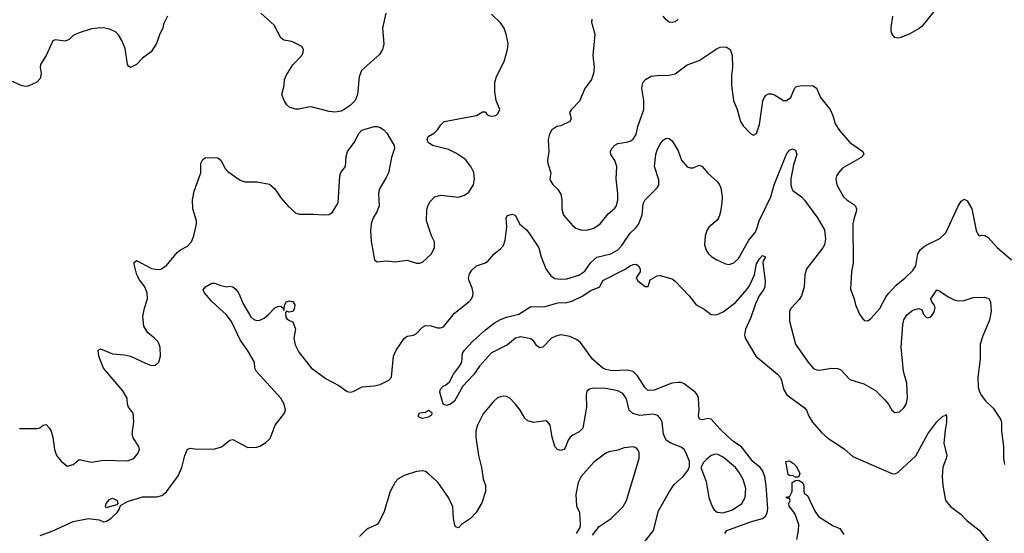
# Model space of a CAD drawing. Header units: inches. Extents: x 2134017 to 2292458, y 756222 to 916513.
# Tile 369 of 387: x 2262654 to 2269197, y 871792 to 875207. Entities that reach past the tile are written whole.
import ezdxf

# ---------------------------------------------------------------- set-up
doc = ezdxf.new("R2010")
doc.units = ezdxf.units.IN
doc.header["$MEASUREMENT"] = 0
doc.layers.add('C2867', color=7, linetype='Continuous')

msp = doc.modelspace()

# ---------------------------------------------------------------- linework, layer by layer
at = {"layer": 'C2867', "color": 5}
for points, elevation in [([(2263636, 875230), (2263610, 875178), (2263604, 875150), (2263585.7, 875114.3), (2263563.1, 875050), (2263527.2, 874992.8), (2263470, 874952.3), (2263430, 874909.6), (2263391.3, 874890), (2263377.5, 874897.5), (2263370, 874908.7), (2263355.3, 875015.3), (2263332.1, 875070), (2263310, 875107.6), (2263290, 875126.3), (2263250, 875145.1), (2263210, 875152.3), (2263172.1, 875152.1), (2263130, 875147), (2263050, 875120.9), (2263010, 875101.2), (2262983.4, 875076.6), (2262955.9, 875064.1), (2262890, 875074), (2262873.7, 875066.3), (2262830, 874969.2), (2262793, 874910), (2262790.4, 874890), (2262797.1, 874850), (2262790, 874815.3), (2262768.1, 874791.9), (2262710, 874765.6), (2262690, 874763.6), (2262664, 874770), (2262570, 874811.6)], 280), ([(2262652, 872488), (2262770, 872488), (2262787, 872493), (2262810, 872511), (2262830, 872514.8), (2262850, 872494), (2262863, 872470), (2262874, 872430), (2262884.6, 872350), (2262898.7, 872310), (2262930, 872270.4), (2262970, 872238), (2263009, 872250), (2263050, 872282.8), (2263130, 872264.9), (2263210, 872279.1), (2263370, 872274.4), (2263412.7, 872290), (2263438, 872322), (2263449.3, 872350), (2263446.6, 872370), (2263407.3, 872427.3), (2263400.5, 872450), (2263413.3, 872533.3), (2263407, 872590), (2263378, 872630), (2263369.5, 872650), (2263367.3, 872690), (2263339.5, 872739.5), (2263209.8, 872890), (2263179.7, 872970), (2263176, 873010), (2263190, 873019.3), (2263270, 872985.3), (2263350, 872979.5), (2263390.4, 872970.4), (2263490, 872922.4), (2263530, 872908), (2263555.3, 872910), (2263579.3, 872930), (2263589.6, 872970.3), (2263588.1, 873028.1), (2263581.6, 873050), (2263569.6, 873070), (2263550, 873089.6), (2263504.6, 873124.6), (2263479.7, 873170), (2263473, 873233), (2263484, 873290), (2263503.2, 873350), (2263500.3, 873390), (2263485.3, 873430), (2263450, 873476.9), (2263431.8, 873510), (2263412.3, 873590), (2263430, 873605.5), (2263530, 873553.6), (2263570, 873545.5), (2263591.6, 873548.4), (2263630, 873572.4), (2263700.1, 873659.9), (2263722.9, 873677.1), (2263770, 873701.3), (2263796.3, 873730), (2263810.7, 873769.3), (2263829.7, 873850), (2263829.7, 873870), (2263803.7, 873950), (2263801.8, 874010), (2263813.8, 874066.2), (2263858, 874190), (2263857.6, 874250), (2263870, 874278), (2263890, 874290.3), (2263970, 874288), (2263990, 874273), (2264018.7, 874218.7), (2264036.9, 874196.9), (2264119.9, 874139.9), (2264150, 874128.7), (2264230, 874128.4), (2264313.2, 874113.2), (2264350, 874082.8), (2264390, 874022.8), (2264434.8, 873970), (2264490, 873920.7), (2264513.2, 873913.2), (2264605.4, 873914.6), (2264670, 873908.9), (2264710, 873911.7), (2264733, 873927), (2264769.8, 873990), (2264782, 874170), (2264788.4, 874191.6), (2264819.7, 874230), (2264822.6, 874297.4), (2264831.8, 874330), (2264876.3, 874390), (2264908.5, 874451.5), (2264928.3, 874471.7), (2265010, 874497.1), (2265030, 874497.1), (2265050, 874490.5), (2265074.4, 874474.4), (2265093.4, 874453.4), (2265142, 874370), (2265145.5, 874350), (2265123.8, 874290), (2265104.2, 874190), (2265090, 874158), (2265041.8, 874078.2), (2265039, 874050), (2265043.7, 873970), (2265027, 873930), (2265003.1, 873890), (2264988.9, 873850), (2264986, 873806), (2264990, 873734), (2265011.3, 873611.3), (2265030, 873598), (2265090, 873604), (2265150, 873598), (2265227.9, 873607.9), (2265290, 873587.3), (2265310, 873587.3), (2265330, 873594.8), (2265390, 873650.6), (2265410, 873692), (2265409.6, 873730), (2265391.5, 873770), (2265357.6, 873870), (2265360.1, 873939.9), (2265367, 873970), (2265381, 873999), (2265411.7, 874028.3), (2265450, 874039.3), (2265570, 874028), (2265610, 874040.5), (2265639.4, 874060.6), (2265669.6, 874110), (2265676.4, 874150), (2265670.9, 874190.9), (2265651.8, 874231.8), (2265616.5, 874276.5), (2265557.8, 874317.8), (2265504.4, 874344.4), (2265398, 874370), (2265368, 874390), (2265362, 874410), (2265368.7, 874430), (2265410, 874454.8), (2265430, 874474.8), (2265451.6, 874508.4), (2265475.3, 874530), (2265689.2, 874570.8), (2265730, 874594), (2265750, 874594), (2265758.8, 874578.8), (2265772, 874570), (2265790, 874566), (2265819, 874570), (2265834.2, 874585.8), (2265844, 874610), (2265821.2, 874670), (2265812.3, 874730), (2265811.5, 874790), (2265823, 874830), (2265872.5, 874930), (2265895.5, 875010), (2265899.3, 875050), (2265887.8, 875110), (2265873.3, 875150), (2265850, 875185.7), (2265790, 875243.6)], 280), ([(2265086.4, 875250), (2265065.7, 875150), (2265073.5, 875046.5), (2265066, 875010), (2265044.4, 874975.6), (2264926.4, 874870), (2264910, 874828), (2264898, 874710), (2264882.8, 874670), (2264850, 874636), (2264810.4, 874609.6), (2264790, 874599.3), (2264750, 874592.7), (2264710, 874596), (2264590, 874627), (2264570, 874626.6), (2264510, 874612.7), (2264490, 874612.7), (2264450, 874622.7), (2264430, 874641.2), (2264412, 874670), (2264396.2, 874710), (2264411.6, 874770), (2264414, 874810), (2264423.8, 874836.2), (2264470, 874906.8), (2264529.2, 874970), (2264537.2, 874990), (2264539, 875010), (2264529.1, 875029.1), (2264463.1, 875063.1), (2264410, 875072.3), (2264390, 875087), (2264344.5, 875170), (2264257.2, 875250)], 280), ([(2267030.4, 875210), (2267010, 875193.6), (2266990, 875188), (2266970, 875191.5), (2266950, 875206), (2266930, 875229.7)], 280), ([(2268730, 875262.4), (2268650, 875163), (2268631.9, 875148.1), (2268570, 875112.4), (2268510, 875088.3), (2268490, 875084.7), (2268470, 875089.6), (2268453, 875110), (2268445.7, 875130), (2268444.9, 875155.1), (2268457.4, 875230)], 280), ([(2266455.8, 875210), (2266454, 875190), (2266475.6, 875110), (2266463.2, 874970), (2266472.2, 874890), (2266467.9, 874850), (2266454.3, 874810), (2266408.9, 874750), (2266374.6, 874665.4), (2266320.4, 874610), (2266307.3, 874590), (2266318.8, 874550), (2266311, 874530), (2266250, 874501.2), (2266224, 874496), (2266190, 874475.3), (2266174.4, 874445.6), (2266166.8, 874410), (2266170.4, 874330), (2266161.6, 874270), (2266163.1, 874250), (2266183, 874190), (2266176.3, 874150), (2266179.1, 874139.1), (2266194.4, 874114.4), (2266230, 874078.8), (2266250, 874046), (2266256.9, 874010), (2266257, 873950), (2266267.5, 873907.5), (2266330, 873837.1), (2266350, 873820.4), (2266390, 873806.7), (2266430, 873808.8), (2266470, 873821.7), (2266510.9, 873849.1), (2266564, 873916), (2266610, 873954.9), (2266620.5, 873970), (2266629.7, 874010.3), (2266629.7, 874050), (2266617.7, 874150), (2266621.7, 874230), (2266608.2, 874270), (2266583.5, 874310), (2266581, 874330), (2266588.2, 874351.8), (2266610, 874373.4), (2266630, 874383.6), (2266687.6, 874392.4), (2266710, 874400.3), (2266730, 874413.7), (2266750, 874443), (2266762.8, 874497.2), (2266800.8, 874610), (2266801.1, 874670), (2266787.4, 874750), (2266794.7, 874790), (2266813, 874810), (2266850, 874831.2), (2266890, 874836.9), (2266970, 874838.3), (2267010, 874848), (2267090, 874907.7), (2267170, 874936.4), (2267290, 875015.5), (2267310, 875025.5), (2267350, 875027.3), (2267374.8, 875010), (2267388, 874970), (2267390.4, 874890.4), (2267384.4, 874835.6), (2267384.2, 874770), (2267398.4, 874670), (2267421.3, 874610), (2267443.8, 874530), (2267462, 874502), (2267510, 874450.8), (2267530, 874438.8), (2267550, 874451), (2267570, 874511.3), (2267593.7, 874666.3), (2267602, 874690), (2267614.7, 874705.2), (2267630, 874713.7), (2267650, 874713.7), (2267670, 874707.2), (2267730, 874670.3), (2267750, 874670.3), (2267778.9, 874690), (2267803.6, 874750), (2267816.6, 874763.4), (2267849.7, 874770.3), (2267927, 874767), (2267950, 874753), (2267975.3, 874690), (2268039.6, 874610), (2268058.5, 874570), (2268074.4, 874514.4), (2268102, 874470), (2268170.9, 874390.9), (2268258, 874330), (2268263, 874310), (2268246.4, 874290), (2268121.1, 874218.9), (2268094.9, 874190), (2268083, 874170), (2268078, 874150), (2268083.8, 874110), (2268128.4, 874030), (2268150.2, 874010.2), (2268198.5, 873978.5), (2268208.1, 873968.1), (2268214.9, 873950), (2268213.6, 873930), (2268199.1, 873890), (2268191.3, 873850), (2268192, 873590), (2268181.3, 873530), (2268175.2, 873415.2), (2268199.1, 873350), (2268207.7, 873310), (2268234.8, 873250), (2268257.5, 873217.5), (2268270, 873207.7), (2268290, 873205.5), (2268310, 873219.1), (2268370, 873286), (2268413.1, 873366.9), (2268430.6, 873389.4), (2268478.6, 873441.4), (2268538.7, 873490), (2268590, 873539.5), (2268608.9, 873571.1), (2268622.8, 873650), (2268640.5, 873679.5), (2268674.1, 873705.9), (2268770, 873751.7), (2268808.2, 873790), (2268890, 873966.4), (2268910, 873999.5), (2268930, 874014.4), (2268950, 874001.6), (2268981.8, 873950), (2269010, 873804.7), (2269020.7, 873780.7), (2269030, 873770.7), (2269044.9, 873775.1), (2269068.1, 873771.9), (2269090, 873759), (2269150, 873693.1), (2269244.9, 873610)], 280), ([(2262790, 871777.1), (2262870, 871806), (2263009.6, 871870.4), (2263110, 871890.4), (2263181.6, 871881.6), (2263210, 871868.5), (2263230, 871871.8), (2263260.4, 871890), (2263300.5, 871930), (2263314.7, 871950), (2263322.7, 871977.3), (2263370, 872003.1), (2263470, 872033.8), (2263565.6, 872034.4), (2263597.7, 872042.3), (2263630, 872068), (2263706, 872174), (2263731.8, 872230), (2263752.3, 872310), (2263770, 872351), (2263790, 872357.3), (2263830.7, 872350.7), (2263950, 872354), (2263994.2, 872365.8), (2264049.4, 872410.6), (2264070, 872414.8), (2264170, 872362), (2264230, 872363.8), (2264250, 872370.5), (2264290, 872395.5), (2264318.6, 872421.4), (2264351.7, 872510), (2264412.8, 872590), (2264419.6, 872610), (2264411.6, 872650), (2264389.6, 872690), (2264226.8, 872866.8), (2264215.8, 872890), (2264214.3, 872930), (2264170, 873005.7), (2264118, 873078), (2264060.5, 873200.5), (2264026.2, 873246.1), (2263932, 873330), (2263882.7, 873390), (2263874, 873410), (2263888.7, 873430), (2263930, 873454.8), (2263950, 873456), (2263990, 873438.8), (2264030, 873431), (2264050, 873434.8), (2264070, 873430.8), (2264090, 873414.8), (2264110, 873386), (2264138.7, 873318.7), (2264190.3, 873230.3), (2264210, 873212.7), (2264230, 873206), (2264250, 873208.2), (2264278, 873222), (2264310, 873248), (2264350, 873290.7), (2264370, 873301), (2264390, 873302), (2264406, 873286), (2264410, 873274), (2264415.1, 873310), (2264424, 873330), (2264450, 873338.7), (2264470, 873333.4), (2264482, 873310), (2264478.4, 873281.6), (2264470, 873266.6), (2264442.7, 873262.7), (2264430, 873268), (2264421, 873259), (2264422.8, 873230), (2264430, 873218), (2264446.8, 873206.8), (2264470, 873198.8), (2264487.2, 873150), (2264475.3, 873090), (2264484.2, 873044.2), (2264510, 872996.3), (2264590, 872892.7), (2264690, 872819.5), (2264774.2, 872774.2), (2264830, 872734.9), (2264850, 872730.4), (2264870, 872734.4), (2264930, 872766.7), (2265010, 872771.8), (2265050, 872781.1), (2265107.8, 872810), (2265124.2, 872830), (2265138.4, 872970), (2265156.2, 873010), (2265210, 873088), (2265230, 873102.4), (2265270, 873110.4), (2265290, 873120.4), (2265330, 873163), (2265350, 873174.4), (2265387.8, 873172.2), (2265430, 873158.9), (2265450, 873157.4), (2265470, 873165.7), (2265543.8, 873256.2), (2265638.7, 873330), (2265656.2, 873350), (2265665.1, 873370), (2265667.3, 873390), (2265661.3, 873421.3), (2265640.7, 873470), (2265637, 873490), (2265643.3, 873516.7), (2265658, 873542), (2265689.2, 873570), (2265748.7, 873590), (2265770, 873604.9), (2265807.3, 873650), (2265850, 873683.1), (2265870, 873706.7), (2265879.6, 873740.4), (2265891.2, 873830), (2265887.6, 873890), (2265895.5, 873904.5), (2265930, 873914.9), (2265950, 873904.9), (2265975.3, 873850), (2266021.1, 873810), (2266037.4, 873790), (2266104.9, 873690), (2266119.1, 873630), (2266150.9, 873550.9), (2266183.8, 873503.8), (2266210, 873486.9), (2266250, 873481), (2266290, 873483.5), (2266370, 873508.1), (2266410, 873534.8), (2266450, 873592.8), (2266490, 873628.7), (2266582.4, 873650), (2266630, 873677.1), (2266655.3, 873704.7), (2266710, 873787.9), (2266750, 873824.9), (2266768.1, 873850), (2266790.6, 873910), (2266797.8, 873982.2), (2266809.7, 874010), (2266889.8, 874090), (2266902.4, 874110), (2266902.4, 874142.4), (2266873.6, 874230), (2266882, 874310), (2266890, 874342.8), (2266910, 874378.8), (2266930, 874406), (2266950, 874418.8), (2266970, 874417.3), (2266990, 874401), (2267030, 874334.8), (2267052.5, 874272.5), (2267090, 874228.5), (2267110, 874221.6), (2267130, 874222), (2267170, 874238.8), (2267190, 874230.8), (2267227, 874187), (2267290, 874130.4), (2267305.3, 874110), (2267312.9, 874090), (2267321.5, 874030), (2267320.8, 873990), (2267311.3, 873928.7), (2267301.8, 873898.2), (2267287.5, 873872.5), (2267233.5, 873826.5), (2267221.6, 873810), (2267208.4, 873770), (2267205.5, 873710), (2267217.3, 873670), (2267230.8, 873650), (2267254.8, 873630), (2267286, 873610), (2267343.8, 873583.8), (2267370, 873578.7), (2267400.7, 873590), (2267430, 873618.7), (2267499.7, 873740.3), (2267539.5, 873790), (2267550.5, 873810), (2267567.3, 873870), (2267646, 874030), (2267667.5, 874110), (2267750, 874313.4), (2267770, 874340.5), (2267790, 874347.7), (2267810, 874338.8), (2267819.5, 874310), (2267797.5, 874242.5), (2267779.4, 874150), (2267778.6, 874110), (2267784.7, 874084.7), (2267792.1, 874072), (2267850, 874028.7), (2267870, 874007), (2267956.9, 873890), (2268001.8, 873810), (2268010.2, 873750), (2268001.8, 873710), (2267990.8, 873689.2), (2267882, 873550), (2267871.6, 873510), (2267868.1, 873430), (2267849.1, 873370), (2267833.5, 873346.5), (2267780.3, 873290), (2267770.4, 873270), (2267770, 873202), (2267808.7, 873050), (2267891.4, 872931.4), (2267930, 872888.5), (2267950, 872878), (2267970, 872876), (2268050, 872888.8), (2268090, 872887), (2268110, 872878), (2268170, 872815.5), (2268264.8, 872784.8), (2268340.6, 872740.6), (2268401.1, 872681.1), (2268427.7, 872650), (2268450, 872611.3), (2268470, 872596), (2268500.2, 872599.8), (2268530, 872626), (2268544.5, 872650), (2268554, 872690), (2268549.7, 872790), (2268527.9, 872867.9), (2268512.5, 873030), (2268522, 873178), (2268530, 873211), (2268550, 873244), (2268590, 873276.3), (2268630, 873286.8), (2268650, 873278), (2268660.7, 873250), (2268678, 873230), (2268690, 873224), (2268710, 873230.7), (2268730, 873261), (2268736.9, 873290), (2268731.7, 873311.7), (2268715.3, 873330), (2268709.4, 873350), (2268750, 873411.3), (2268770, 873402.8), (2268823.6, 873363.6), (2268864.2, 873344.2), (2268890, 873337.2), (2268930, 873339.2), (2268990, 873360.8), (2269063.1, 873363.1), (2269094.1, 873354.1), (2269105.5, 873330), (2269110.5, 873270), (2269098.7, 873210), (2269055.1, 873104.9), (2269037.8, 873050), (2269037.1, 872950), (2269020.9, 872830), (2269024, 872764), (2269030, 872738.8), (2269044.4, 872710), (2269072.8, 872672.8), (2269124.2, 872624.2), (2269173, 872550), (2269178.4, 872530), (2269178, 872470), (2269192.2, 872370), (2269192.4, 872292.4), (2269199.1, 872250)], 260), ([(2267340.5, 871790), (2267353.3, 871810), (2267518, 871870), (2267589.6, 871890), (2267612.2, 871907.8), (2267622.5, 871930), (2267625.5, 871954.5), (2267615.5, 872110), (2267605, 872170), (2267590.3, 872210.3), (2267574.1, 872230), (2267527.2, 872270), (2267450, 872366.6), (2267400, 872400), (2267357, 872437), (2267305.8, 872485.7), (2267250, 872550.5), (2267230, 872555.8), (2267190, 872546.6), (2267171.3, 872551.3), (2267165.6, 872570), (2267169.8, 872610), (2267165.3, 872690), (2267159.2, 872710), (2267142.6, 872730), (2267070, 872785.1), (2267050, 872793.8), (2267030, 872795), (2266988.2, 872790), (2266870, 872743.2), (2266830, 872741.6), (2266810, 872759.8), (2266759.7, 872839.7), (2266730, 872868.1), (2266690, 872876.3), (2266590, 872872.3), (2266550, 872880.6), (2266530, 872890.8), (2266461.5, 872950), (2266380.3, 873060.3), (2266350, 873083.2), (2266310, 873101.2), (2266250, 873110.9), (2266216.7, 873103.3), (2266187.7, 873090), (2266130, 873029.3), (2266110, 873024.5), (2266090, 873038), (2266069.7, 873069.7), (2266050, 873084.2), (2265981.4, 873098.6), (2265950, 873089.6), (2265895.6, 873044.4), (2265789.1, 872990.9), (2265710, 872902.6), (2265670, 872845.1), (2265598.9, 872770), (2265544.4, 872670), (2265516.3, 872650), (2265490, 872641.5), (2265468.5, 872650), (2265446.6, 872730), (2265449.4, 872750), (2265469, 872770), (2265484.1, 872775.9), (2265510, 872798.8), (2265537.6, 872850), (2265577.7, 872902.3), (2265591.6, 872930), (2265597.6, 872990), (2265609.7, 873010), (2265665.1, 873070), (2265750, 873145.8), (2265808.5, 873191.5), (2265850, 873214.4), (2265890, 873230.1), (2265970.6, 873249.4), (2266050, 873300.3), (2266137.4, 873297.4), (2266230, 873325.4), (2266290, 873326.9), (2266323.6, 873336.4), (2266391.5, 873368.5), (2266450, 873406), (2266509, 873430), (2266530, 873473.4), (2266674.3, 873545.7), (2266710, 873570.3), (2266730, 873579.3), (2266750, 873580.7), (2266766, 873570), (2266778, 873550), (2266778, 873530), (2266751.3, 873490), (2266762, 873470), (2266810, 873432), (2266830, 873434), (2266843.1, 873476.9), (2266890, 873504.7), (2266910, 873506), (2266990, 873483), (2267010, 873468), (2267103.7, 873370), (2267150.3, 873310.3), (2267201.7, 873281.7), (2267250, 873247.3), (2267270, 873244), (2267290, 873247.7), (2267330, 873263.8), (2267410, 873327.4), (2267486.4, 873413.6), (2267503, 873437), (2267537.4, 873510), (2267550, 873583), (2267570, 873616.3), (2267590, 873639.1), (2267610.4, 873630), (2267595.3, 873604.7), (2267592.8, 873587.2), (2267608, 873470), (2267605.8, 873430), (2267597.3, 873410), (2267569.2, 873370), (2267543.3, 873316.7), (2267513.6, 873226.4), (2267478, 873150), (2267470.3, 873110), (2267474.9, 873090), (2267547.2, 872970), (2267690, 872850.2), (2267706.9, 872830), (2267716.5, 872810), (2267731.1, 872751.1), (2267753.1, 872713.1), (2267870, 872625.5), (2267882.4, 872610), (2267898.4, 872570), (2267922.3, 872530), (2267982.6, 872462.6), (2268024.2, 872424.2), (2268134.3, 872354.3), (2268190, 872302.6), (2268450, 872190.2), (2268470, 872188), (2268490, 872195.6), (2268610, 872306.5), (2268690, 872453.1), (2268750, 872532.7), (2268790, 872570.7), (2268805.2, 872574.8), (2268810, 872582), (2268814, 872570), (2268812.7, 872530), (2268803.4, 872476.6), (2268796.5, 872390), (2268815.3, 872310), (2268812, 872290), (2268788.5, 872231.5), (2268784.7, 872170), (2268789.2, 872109.2), (2268806, 872010), (2268840.4, 871970), (2268910, 871917.4), (2268950, 871875.3), (2269030, 871812), (2269097, 871730)], 240), ([(2266787.8, 871710), (2266865.1, 871810), (2266899.7, 871940.3), (2266971.7, 872070), (2267004.2, 872115.8), (2267062.4, 872170), (2267095.1, 872210), (2267104.8, 872235.2), (2267104.5, 872270), (2267084.2, 872324.2), (2267069.4, 872350), (2267050, 872365.1), (2266981.2, 872390), (2266950, 872412), (2266931.8, 872451.8), (2266924.1, 872530), (2266912.7, 872552.7), (2266894, 872574), (2266863.3, 872583.3), (2266774.2, 872574.2), (2266729.4, 872589.4), (2266705.3, 872610), (2266685.8, 872685.8), (2266661.9, 872721.9), (2266630, 872739.8), (2266550, 872755.7), (2266470, 872757.7), (2266441, 872750), (2266423.9, 872736.1), (2266418.7, 872710), (2266420.9, 872630), (2266395.8, 872490), (2266372.7, 872467.3), (2266330, 872445.1), (2266313, 872430), (2266299.3, 872410), (2266279.2, 872360.8), (2266270, 872349.6), (2266250, 872342.9), (2266228.4, 872348.4), (2266209.6, 872370), (2266191.5, 872430), (2266178.4, 872510), (2266164, 872530), (2266150, 872539.3), (2266070, 872529.3), (2266030, 872539.3), (2266010, 872557.2), (2265979.5, 872610), (2265950, 872649.4), (2265911.1, 872691.1), (2265890, 872700.7), (2265870, 872703.6), (2265850, 872699.6), (2265830, 872691.5), (2265803.8, 872670), (2265734.8, 872585.2), (2265697.3, 872510), (2265684.7, 872470), (2265684.7, 872430), (2265702.2, 872310), (2265722.4, 872230), (2265734.4, 872154.4), (2265750.3, 872110), (2265750, 872068.7), (2265725.2, 871994.8), (2265687.7, 871930), (2265650.8, 871890), (2265590.6, 871849.4), (2265570, 871828.7), (2265550, 871835.3), (2265545.8, 871845.8), (2265536.9, 871890), (2265531.4, 871968.6), (2265504.2, 872030), (2265432.6, 872132.6), (2265370, 872187.6), (2265350, 872203.6), (2265330, 872207.8), (2265290, 872203), (2265210, 872176.3), (2265170, 872153.3), (2265150, 872131.8), (2265114.9, 872070), (2265073, 871930), (2265039.2, 871860.8), (2265030, 871849.7), (2264970, 871823.1), (2264950, 871808.6), (2264912.6, 871770)], 260), ([(2266460.1, 871779.9), (2266504.2, 871835.8), (2266585.1, 871890), (2266663.7, 871970), (2266687, 872010), (2266770.9, 872290), (2266770.9, 872330), (2266764.6, 872344.6), (2266750, 872360.7), (2266730, 872366), (2266670, 872360.5), (2266630, 872345.1), (2266570, 872333.5), (2266550, 872324.4), (2266470, 872265.4), (2266384.6, 872170), (2266365.3, 872130), (2266348.9, 872048.9), (2266354.9, 871974.9), (2266374.8, 871930), (2266378.8, 871850), (2266376, 871830), (2266351.3, 871790)], 280), ([(2267818, 871750), (2267829.7, 871810.3), (2267831.3, 871851.3), (2267804.4, 871924.4), (2267768.4, 871971.6), (2267766, 871990), (2267775.3, 872010), (2267770, 872026), (2267750, 872026), (2267748.7, 872030), (2267750, 872034), (2267770, 872034), (2267788, 872070), (2267788, 872130), (2267810, 872142), (2267830, 872144.7), (2267851.1, 872131.1), (2267859.8, 872119.8), (2267864.7, 872110), (2267864.7, 872070), (2267870, 872054), (2267890, 872042), (2267938.3, 871938.3), (2267963.1, 871903.1), (2268060.9, 871840.9), (2268103.5, 871823.5), (2268130, 871784.7)], 220)]:
    msp.add_lwpolyline(points, dxfattribs=dict(at, elevation=elevation))
for points, elevation in [([(2265330, 872555.3), (2265310, 872562), (2265302, 872570), (2265310, 872592), (2265350, 872598), (2265370, 872610.8), (2265390, 872598), (2265393, 872590), (2265390, 872578), (2265370, 872564)], 240), ([(2267290, 872316.9), (2267270, 872316.2), (2267250, 872309.4), (2267218, 872282), (2267198.5, 872261.5), (2267181, 872230), (2267215.8, 872135.8), (2267234.3, 872030), (2267256.5, 871970), (2267268.6, 871948.6), (2267290, 871932.7), (2267330, 871927.1), (2267390, 871946.7), (2267454, 871990), (2267474.5, 872030), (2267479.8, 872090), (2267462.2, 872150), (2267436, 872196), (2267410, 872229.7), (2267330, 872297.4)], 260), ([(2267810, 872166), (2267793.6, 872173.6), (2267770, 872175.3), (2267762, 872182), (2267746, 872270), (2267770, 872274), (2267796.9, 872256.9), (2267816.8, 872236.8), (2267838, 872190), (2267830, 872166)], 220), ([(2263230, 871961.2), (2263223.7, 871970), (2263228, 871990), (2263250, 872016.5), (2263270, 872024.4), (2263300.5, 872010), (2263306.8, 871990), (2263298.8, 871981.2), (2263250, 871967.3)], 260)]:
    msp.add_lwpolyline(points, close=True, dxfattribs=dict(at, elevation=elevation))

doc.saveas('drawing.dxf')
